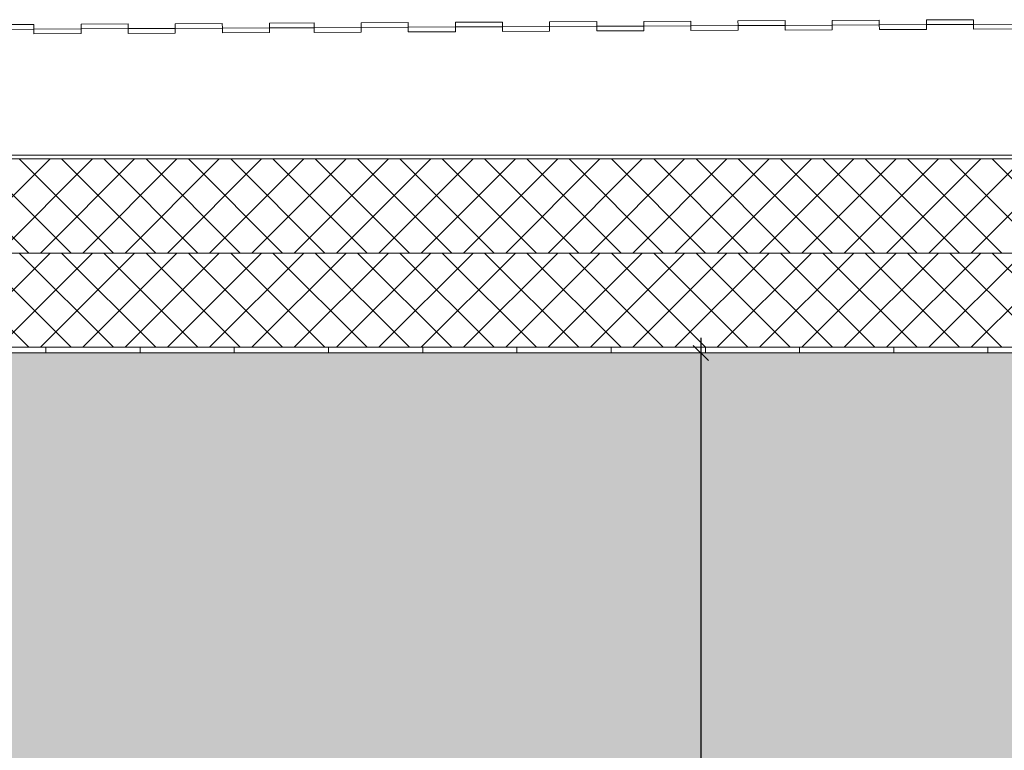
# Model space of a CAD drawing. Header units: millimetres. Extents: x 3652085 to 3778338, y -303702 to -273644.
# Tile 545 of 588: x 3764961 to 3765484, y -277558 to -277170. Entities that reach past the tile are written whole.
import ezdxf

# ---------------------------------------------------------------- set-up
doc = ezdxf.new("R2010")
doc.units = ezdxf.units.MM
doc.header["$PDMODE"] = 34
doc.linetypes.add('HIDDEN2', pattern=[4.7625, 3.175, -1.5875])
for name, color, linetype, lineweight in [('004 Brick Wall', 7, 'Continuous', 0), ('DIM-03    (HAUSART)', 111, 'Continuous', 5), ('FINISH-FLOOR   (HAUSART)', 140, 'Continuous', 5), ('INSULATION (HAUSEART)', 31, 'Continuous', 15), ('SLAB    (HAUSART)_Pen_No__2', 8, 'Continuous', 15), ('SLAB    _HAUSART_', 8, 'Continuous', 9)]:
    doc.layers.add(name, color=color, linetype=linetype, lineweight=lineweight)
doc.styles.add('1-10 Eng HA', font='arial.ttf', dxfattribs={"height": 20})
doc.dimstyles.new('1-10 Eng HA', dxfattribs={"dimtxt": 20, "dimasz": 8, "dimexe": 8, "dimexo": 5, "dimgap": 5, "dimtad": 1, "dimdec": 0, "dimlfac": -1, "dimzin": 0, "dimdsep": 46, "dimtxsty": '1-10 Eng HA', "dimblk": 'OBLIQUE', "dimcen": 0.09, "dimdle": 8, "dimclrd": 256, "dimclre": 256, "dimclrt": 256, "dimadec": 0, "dimazin": 0, "dimtfac": 1, "dimtdec": 0, "dimtofl": 0, "dimtmove": 0, "dimatfit": 3, "dimldrblk": 'OBLIQUE', "dimfxl": 1, "dimtolj": 1, "dimtzin": 0, "dimlwe": 0, "dimarcsym": 0})

# ---------------------------------------------------------------- blocks, each defined once
blk = doc.blocks.new('_Oblique')
at = {"color": 0, "linetype": 'ByBlock', "lineweight": -2}
blk.add_line((-0.5, -0.5), (0.5, 0.5), dxfattribs=at)
blk = doc.blocks.new('*D996')
at = {"layer": 'Defpoints', "color": 0, "lineweight": 0, "transparency": 16777216}
for p in [(3765303.62, -277347.39), (3765303.62, -277847.39), (3765322.86, -277847.39)]:
    blk.add_point(p, dxfattribs=at)
at = {"layer": 'DIM-03    (HAUSART)', "lineweight": -2, "transparency": 16777216}
blk.add_line((3765322.86, -277339.39), (3765322.86, -277855.39), dxfattribs=at)
at = {"layer": 'DIM-03    (HAUSART)', "linetype": 'HIDDEN2', "lineweight": 0, "transparency": 16777216}
for p, q in [((3765308.62, -277347.39), (3765330.86, -277347.39)), ((3765308.62, -277847.39), (3765330.86, -277847.39))]:
    blk.add_line(p, q, dxfattribs=at)
at = {"layer": 'DIM-03    (HAUSART)', "lineweight": -2, "transparency": 16777216, "xscale": 8, "yscale": 8, "zscale": 8}
for p, rotation in [((3765322.86, -277347.39), 90), ((3765322.86, -277847.39), 270)]:
    blk.add_blockref('_Oblique', p, dxfattribs=dict(at, rotation=rotation))
at = {"layer": 'DIM-03    (HAUSART)', "lineweight": 0, "transparency": 16777216, "insert": (3765307.65, -277597.39), "char_height": 20, "attachment_point": 5, "rotation": 90, "style": '1-10 Eng HA'}
blk.add_mtext('\\A1;500', dxfattribs=at)

msp = doc.modelspace()

# ---------------------------------------------------------------- hatches: boundary and pattern name
at = {"layer": 'INSULATION (HAUSEART)', "linetype": 'Continuous', "lineweight": 0}
h = msp.add_hatch(dxfattribs=at)
h.set_pattern_fill('ANSI37', color=256, scale=5, angle=-90)
h.set_pattern_definition([(315, (3654108.023, -263782.204), (11.2253202, 11.2253202), []), (45, (3654108.023, -263782.204), (-11.2253202, 11.2253202), [])])
h.paths.add_polyline_path([(3766048.38, -277244.39), (3766048.38, -277294.39), (3763257.88, -277294.39), (3763257.88, -277244.39)])
h = msp.add_hatch(dxfattribs=at)
h.set_pattern_fill('ANSI37', color=256, scale=5, angle=-90)
h.set_pattern_definition([(315, (3654108.023, -263832.204), (11.2253202, 11.2253202), []), (45, (3654108.023, -263832.204), (-11.2253202, 11.2253202), [])])
h.paths.add_polyline_path([(3766048.38, -277294.39), (3766048.38, -277344.39), (3763257.88, -277344.39), (3763257.88, -277294.39)])
at = {"layer": 'SLAB    _HAUSART_', "linetype": 'Continuous', "lineweight": 0}
h = msp.add_hatch(dxfattribs=at)
h.set_pattern_fill('AR-CONC', scale=0.25, style=0)
h.set_pattern_definition([(50, (13713564.31, -2575116.287), (45.54616725, -3.98477138), [4.7625, -52.3875]), (355, (13713564.31, -2575116.287), (-8.81085536, 47.7642113), [3.81, -41.91014604]), (100.4514447, (13713568.104, -2575116.62), (36.73531177, 43.77943798), [4.0475022, -44.52256115]), (46.1842, (13713564.31, -2575103.587), (67.76976022, -10.51058198), [7.14375, -78.58125]), (96.6355576, (13713569.956, -2575104.46), (59.3510335, 61.85653115), [6.0712558, -66.78390204]), (351.1841512, (13713564.31, -2575103.59), (59.3510335, 61.85653115), [5.71499177, -62.864933]), (21, (13713570.66, -2575106.76), (37.90359782, -25.56629955), [4.7625, -52.3875]), (326, (13713570.66, -2575106.76), (15.45050709, 46.04699153), [3.81, -41.91]), (71.451445, (13713573.817, -2575108.892), (53.35410482, 20.48069222), [4.0475022, -44.5224844]), (37.5, (13713564.309, -2575116.287), (0.772150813, 21.138759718), [0, -41.402, 0, -42.545, 0, -42.06875]), (7.5, (13713564.309, -2575116.287), (16.70491563, 25.045143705), [0, -24.257, 0, -40.4495, 0, -16.03375]), (327.5, (13713550.148, -2575116.287), (33.897648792, -1.432185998), [0, -15.875, 0, -49.53, 0, -65.7225]), (317.5, (13713543.798, -2575116.287), (37.03229535, 6.35662276), [0, -20.6375, 0, -32.893, 0, -46.6725])])
h.paths.add_polyline_path([(3765051.38, -277567.39), (3765051.38, -277847.39), (3765451.38, -277847.39), (3765451.38, -277567.39), (3766983.5, -277567.39), (3766983.5, -277347.39), (3766051.38, -277347.39), (3763251.38, -277347.39), (3763251.38, -277567.39)])

# ---------------------------------------------------------------- linework, layer by layer
at = {"lineweight": 0, "elevation": 1998.84}
for points in [[(3764968.92, -277172.98), (3764943.92, -277173.11), (3764943.93, -277175.61), (3764968.93, -277175.48)], [(3765018.92, -277172.73), (3764993.92, -277172.86), (3764993.93, -277175.36), (3765018.93, -277175.23)], [(3765068.92, -277172.48), (3765043.92, -277172.61), (3765043.93, -277175.11), (3765068.93, -277174.98)], [(3765117.59, -277172.23), (3765117.6, -277174.73), (3765093.92, -277174.85), (3765093.92, -277172.35), (3765117.59, -277172.23)], [(3765167.59, -277171.98), (3765142.59, -277172.11), (3765142.61, -277174.61), (3765167.6, -277174.48)], [(3765192.6, -277174.36), (3765167.6, -277174.48), (3765167.62, -277176.98), (3765192.62, -277176.86)], [(3765217.59, -277171.73), (3765192.59, -277171.86), (3765192.6, -277174.36), (3765217.6, -277174.23)], [(3765242.6, -277174.11), (3765217.6, -277174.23), (3765217.62, -277176.73), (3765242.62, -277176.61)], [(3765267.59, -277171.48), (3765242.59, -277171.61), (3765242.6, -277174.11), (3765267.6, -277173.98)], [(3765292.6, -277173.86), (3765267.6, -277173.98), (3765267.62, -277176.48), (3765292.62, -277176.36)], [(3765317.59, -277171.23), (3765292.59, -277171.36), (3765292.6, -277173.86), (3765317.6, -277173.73)], [(3765342.6, -277173.61), (3765317.6, -277173.73), (3765317.61, -277176.23), (3765342.61, -277176.11)], [(3765367.59, -277170.98), (3765342.59, -277171.11), (3765342.6, -277173.61), (3765367.6, -277173.48)], [(3765392.6, -277173.36), (3765367.6, -277173.48), (3765367.61, -277175.98), (3765392.61, -277175.86)], [(3765417.59, -277170.73), (3765392.59, -277170.86), (3765392.6, -277173.36), (3765417.6, -277173.23)], [(3765442.6, -277173.11), (3765417.6, -277173.23), (3765417.61, -277175.73), (3765442.61, -277175.61)], [(3765467.59, -277170.48), (3765442.59, -277170.61), (3765442.6, -277173.11), (3765467.6, -277172.98)], [(3765492.6, -277172.86), (3765467.6, -277172.98), (3765467.61, -277175.48), (3765492.61, -277175.36)], [(3764993.93, -277175.36), (3764968.93, -277175.48), (3764968.94, -277177.98), (3764993.94, -277177.86)], [(3765043.93, -277175.11), (3765018.93, -277175.23), (3765018.94, -277177.73), (3765043.94, -277177.61)], [(3765093.93, -277174.86), (3765068.93, -277174.98), (3765068.94, -277177.48), (3765093.94, -277177.36)], [(3765142.6, -277174.61), (3765117.6, -277174.73), (3765117.62, -277177.23), (3765142.62, -277177.11)]]:
    msp.add_lwpolyline(points, close=True, dxfattribs=at)
at = {"layer": '004 Brick Wall', "lineweight": 0, "elevation": 1998.84}
msp.add_lwpolyline([(3763251.38, -277244.37), (3763251.38, -277242.37), (3766048.38, -277242.37), (3766048.38, -277244.37), (3765738.26, -277244.37)], close=True, dxfattribs=at)
at = {"layer": '004 Brick Wall', "color": 5, "lineweight": 0, "elevation": 1998.84}
for points in [[(3764975.26, -277347.39), (3764925.26, -277347.39), (3764925.26, -277344.39), (3764975.26, -277344.39)], [(3765075.26, -277347.39), (3765025.26, -277347.39), (3765025.26, -277344.39), (3765075.26, -277344.39)], [(3765175.26, -277347.39), (3765125.26, -277347.39), (3765125.26, -277344.39), (3765175.26, -277344.39)], [(3765275.26, -277347.39), (3765225.26, -277347.39), (3765225.26, -277344.39), (3765275.26, -277344.39)], [(3765375.26, -277347.39), (3765325.26, -277347.39), (3765325.26, -277344.39), (3765375.26, -277344.39)], [(3765475.26, -277347.39), (3765425.26, -277347.39), (3765425.26, -277344.39), (3765475.26, -277344.39)]]:
    msp.add_lwpolyline(points, close=True, dxfattribs=at)
at = {"layer": 'FINISH-FLOOR   (HAUSART)', "color": 31, "elevation": 1998.84}
for points in [[(3763251.38, -277244.39), (3766048.38, -277244.39)], [(3766048.38, -277344.39), (3763257.88, -277344.39), (3763257.88, -277294.39), (3766048.38, -277294.39)], [(3766048.38, -277294.39), (3765319.24, -277294.39)]]:
    msp.add_lwpolyline(points, dxfattribs=at)
at = {"layer": 'SLAB    (HAUSART)_Pen_No__2', "color": 0, "lineweight": 15, "elevation": 1998.84}
msp.add_lwpolyline([(3765051.38, -277567.39), (3765051.38, -277847.39), (3765451.38, -277847.39), (3765451.38, -277567.39), (3766983.5, -277567.39), (3766983.5, -277347.39), (3766051.38, -277347.39), (3763251.38, -277347.39), (3763251.38, -277567.39), (3765051.38, -277567.39)], close=True, dxfattribs=at)

# ---------------------------------------------------------------- dimensions: what is measured, and where the dimension line sits
at = {"layer": 'DIM-03    (HAUSART)', "lineweight": 0}
dim = msp.add_linear_dim(base=(3765322.86, -277847.39, 1998.84), p1=(3765303.62, -277347.39, 1998.84), p2=(3765303.62, -277847.39, 1998.84), angle=90, dimstyle='1-10 Eng HA', dxfattribs=at)
dim.commit()
dim.dimension.update_dxf_attribs({"geometry": '*D996', "text_midpoint": (3765307.65, -277597.39, 1998.84)})

doc.saveas('drawing.dxf')
